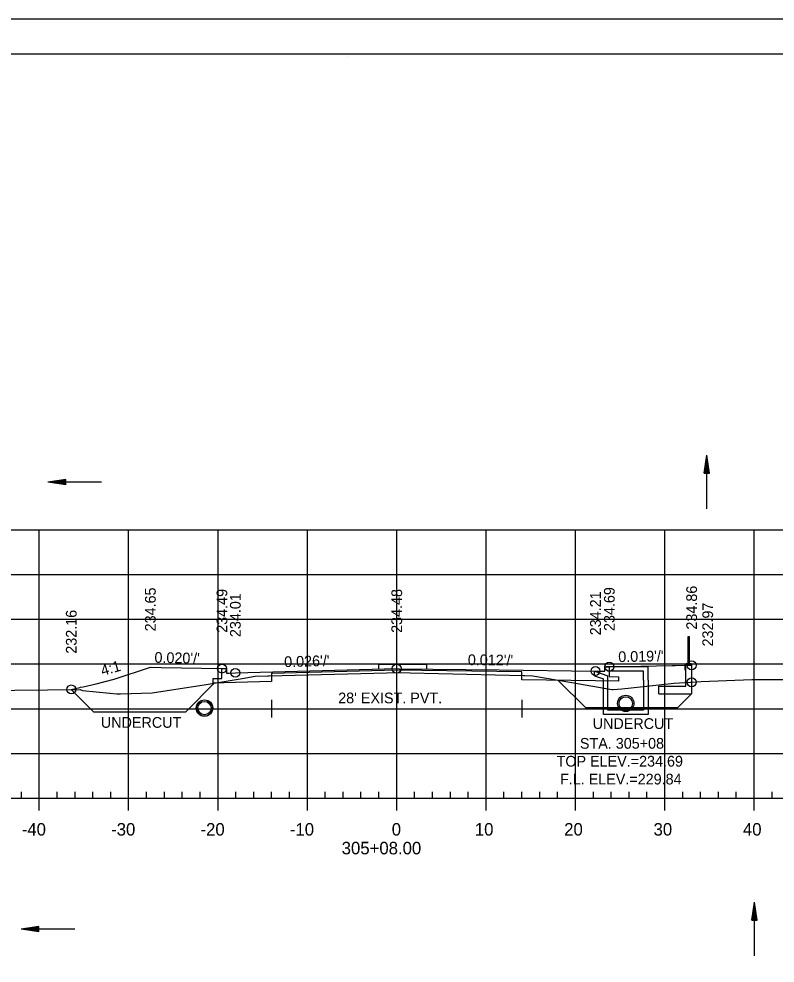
# Model space of a CAD drawing. Extents: x 1386544 to 1388153, y 379785 to 390999.
# Drawn here: x 1387948 to 1388032.6, y 384145.4 to 384251 of the extents above; entities that cross this region are included whole.
import ezdxf

# ---------------------------------------------------------------- set-up
doc = ezdxf.new("R2010")
doc.units = 0
for name, color, linetype in [('Default', 7, 'Continuous'), ('R_Alt Surface', 7, 'Continuous'), ('R_Axis', 7, 'Continuous'), ('R_Axis Annot', 7, 'Continuous'), ('R_Border', 7, 'Continuous'), ('R_Dimension', 7, 'Continuous'), ('R_Exist Surface', 7, 'Continuous'), ('R_Fin Surface', 7, 'Continuous'), ('R_Fin Surface Annot', 7, 'Continuous'), ('R_Grid', 7, 'Continuous'), ('R_No Plot', 7, 'Continuous'), ('R_Proposed Road', 7, 'Continuous'), ('R_Water', 7, 'Continuous'), ('R_Water Annot', 7, 'Continuous')]:
    doc.layers.add(name, color=color, linetype=linetype)

msp = doc.modelspace()

# ---------------------------------------------------------------- linework, layer by layer
at = {"layer": 'Default'}
for p, q in [((1388022.84, 384181.88), (1388022.84, 384178.88)), ((1388023, 384181.88), (1388022.84, 384181.88)), ((1388023, 384178.88), (1388023, 384181.88)), ((1388022.59, 384178.79), (1388022.65, 384178.86)), ((1388022.59, 384176.35), (1388022.59, 384178.79)), ((1388022.65, 384178.86), (1388022.65, 384178.88)), ((1388022.65, 384178.88), (1388023.19, 384178.88)), ((1388022.65, 384178.86), (1388023.19, 384178.86)), ((1388022.92, 384178.88), (1388022.98, 384178.88)), ((1388022.92, 384178.88), (1388023, 384178.88)), ((1388023.19, 384178.88), (1388023.19, 384178.86)), ((1388023.19, 384178.86), (1388023.25, 384178.79)), ((1388023.25, 384178.79), (1388023.25, 384175.51)), ((1388019.59, 384176.35), (1388022.59, 384176.35)), ((1388019.59, 384175.51), (1388019.59, 384176.35)), ((1388019.59, 384175.51), (1388023.25, 384175.51))]:
    msp.add_line(p, q, dxfattribs=at)
msp.add_lwpolyline([(1388022.5, 384178.19), (1388022.59, 384178.19), (1388022.59, 384178.69), (1388022.5, 384178.69), (1388022.5, 384178.19)], dxfattribs=at)
at = {"layer": 'R_Alt Surface'}
for points in [[(1388014.04, 384178.53), (1388014.04, 384177.43), (1388015.08, 384177.41), (1388015.08, 384176.91), (1388012.49, 384176.96), (1388004.25, 384177.06), (1388004.25, 384177.98), (1387990.25, 384178.15), (1387976.25, 384177.78), (1387976.25, 384176.87), (1387972.19, 384176.76), (1387969.69, 384176.71), (1387969.69, 384177.21), (1387970.69, 384177.23), (1387970.69, 384178.33)], [(1387976.25, 384174.84), (1387976.25, 384172.84)], [(1387976.25, 384173.84), (1388004.25, 384173.84)], [(1388004.25, 384174.84), (1388004.25, 384172.84)]]:
    msp.add_lwpolyline(points, dxfattribs=at)
at = {"layer": 'R_Axis'}
for p, q in [((1387948.25, 384163.84), (1387948.25, 384164.54)), ((1387952.25, 384163.84), (1387952.25, 384164.54)), ((1387954.25, 384163.84), (1387954.25, 384164.54)), ((1387956.25, 384163.84), (1387956.25, 384164.54)), ((1387958.25, 384163.84), (1387958.25, 384164.54)), ((1387962.25, 384163.84), (1387962.25, 384164.54)), ((1387964.25, 384163.84), (1387964.25, 384164.54)), ((1387966.25, 384163.84), (1387966.25, 384164.54)), ((1387968.25, 384163.84), (1387968.25, 384164.54)), ((1387972.25, 384163.84), (1387972.25, 384164.54)), ((1387974.25, 384163.84), (1387974.25, 384164.54)), ((1387976.25, 384163.84), (1387976.25, 384164.54)), ((1387978.25, 384163.84), (1387978.25, 384164.54)), ((1387982.25, 384163.84), (1387982.25, 384164.54)), ((1387984.25, 384163.84), (1387984.25, 384164.54)), ((1387986.25, 384163.84), (1387986.25, 384164.54)), ((1387988.25, 384163.84), (1387988.25, 384164.54)), ((1387992.25, 384163.84), (1387992.25, 384164.54)), ((1387994.25, 384163.84), (1387994.25, 384164.54)), ((1387996.25, 384163.84), (1387996.25, 384164.54)), ((1387998.25, 384163.84), (1387998.25, 384164.54)), ((1388002.25, 384163.84), (1388002.25, 384164.54)), ((1388004.25, 384163.84), (1388004.25, 384164.54)), ((1388006.25, 384163.84), (1388006.25, 384164.54)), ((1388008.25, 384163.84), (1388008.25, 384164.54)), ((1388012.25, 384163.84), (1388012.25, 384164.54)), ((1388014.25, 384163.84), (1388014.25, 384164.54)), ((1388016.25, 384163.84), (1388016.25, 384164.54)), ((1388018.25, 384163.84), (1388018.25, 384164.54)), ((1388022.25, 384163.84), (1388022.25, 384164.54)), ((1388024.25, 384163.84), (1388024.25, 384164.54)), ((1388026.25, 384163.84), (1388026.25, 384164.54)), ((1388028.25, 384163.84), (1388028.25, 384164.54)), ((1388032.25, 384163.84), (1388032.25, 384164.54)), ((1387845.25, 384163.84), (1388135.25, 384163.84)), ((1387950.25, 384162.44), (1387950.25, 384163.84)), ((1387960.25, 384162.44), (1387960.25, 384163.84)), ((1387970.25, 384162.44), (1387970.25, 384163.84)), ((1387980.25, 384162.44), (1387980.25, 384163.84)), ((1387990.25, 384162.44), (1387990.25, 384163.84)), ((1388000.25, 384162.44), (1388000.25, 384163.84)), ((1388010.25, 384162.44), (1388010.25, 384163.84)), ((1388020.25, 384162.44), (1388020.25, 384163.84)), ((1388030.25, 384162.44), (1388030.25, 384163.84))]:
    msp.add_line(p, q, dxfattribs=at)
at = {"layer": 'R_Border'}
for p, q in [((1387832.25, 384247.13), (1388148.43, 384247.13)), ((1387984.77, 384246.87), (1387984.77, 384246.87)), ((1387984.77, 384246.87), (1387984.77, 384246.87))]:
    msp.add_line(p, q, dxfattribs=at)
at = {"layer": 'R_Dimension'}
for p, q in [((1388008.32, 384177.01), (1388011.36, 384173.97)), ((1387953.83, 384175.99), (1387956.32, 384173.5)), ((1387969.87, 384176.72), (1387966.66, 384173.5)), ((1388023.25, 384175.51), (1388021.71, 384173.97))]:
    msp.add_line(p, q, dxfattribs=at)
for points in [[(1388011.36, 384173.97), (1388021.71, 384173.97)], [(1387956.32, 384173.5), (1387966.66, 384173.5)]]:
    msp.add_lwpolyline(points, dxfattribs=at)
at = {"layer": 'R_Exist Surface'}
msp.add_lwpolyline([(1387940.16, 384175.85), (1387954.81, 384176), (1387955.07, 384175.88), (1387958.14, 384175.57), (1387958.92, 384175.5), (1387959.35, 384175.51), (1387962.88, 384175.6), (1387968.92, 384176.56), (1387972.97, 384177.23), (1387974.39, 384177.46), (1387975.82, 384177.52), (1387975.99, 384177.53), (1387989.15, 384177.86), (1387990.45, 384177.89), (1387991.75, 384177.86), (1388004.45, 384177.56), (1388004.58, 384177.55), (1388005.47, 384177.51), (1388009.83, 384176.75), (1388014.31, 384175.97), (1388014.47, 384175.98), (1388015.43, 384176.06), (1388020.62, 384176.61), (1388021.31, 384176.69), (1388024.31, 384176.87), (1388029.98, 384177.1), (1388036.21, 384177.09)], dxfattribs=at)
at = {"layer": 'R_Fin Surface'}
msp.add_lwpolyline([(1387953.83, 384175.99), (1387953.83, 384175.99), (1387953.83, 384175.99), (1387954.79, 384176.21), (1387954.88, 384176.23), (1387955.15, 384176.29), (1387956.62, 384176.62), (1387958.63, 384177.15), (1387962.68, 384178.49), (1387963.88, 384178.46), (1387970.69, 384178.33), (1387971.19, 384178.33), (1387971.19, 384178.33), (1387971.19, 384177.83), (1387971.19, 384177.83), (1387971.49, 384177.83), (1387972.19, 384177.85), (1387990.25, 384178.32), (1387990.51, 384178.31), (1387990.52, 384178.31), (1387990.56, 384178.31), (1387990.57, 384178.31), (1388001.72, 384178.17), (1388012.49, 384178.05), (1388012.6, 384178.04), (1388012.61, 384178.04), (1388013.52, 384178.03), (1388013.52, 384178.48), (1388013.52, 384178.53), (1388013.58, 384178.53), (1388014.04, 384178.53), (1388021.08, 384178.66), (1388021.41, 384178.67), (1388022.44, 384178.69), (1388022.73, 384178.69), (1388022.97, 384178.69), (1388023.19, 384178.69), (1388023.25, 384178.69), (1388023.25, 384178.53), (1388023.25, 384176.8)], dxfattribs=at)
at = {"layer": 'R_Grid'}
for p, q in [((1387845.25, 384193.84), (1388135.25, 384193.84)), ((1387950.25, 384163.84), (1387950.25, 384193.84)), ((1387960.25, 384163.84), (1387960.25, 384193.84)), ((1387970.25, 384163.84), (1387970.25, 384193.84)), ((1387980.25, 384163.84), (1387980.25, 384193.84)), ((1387990.25, 384163.84), (1387990.25, 384193.84)), ((1388000.25, 384163.84), (1388000.25, 384193.84)), ((1388010.25, 384163.84), (1388010.25, 384193.84)), ((1388020.25, 384163.84), (1388020.25, 384193.84)), ((1388030.25, 384163.84), (1388030.25, 384193.84)), ((1387845.25, 384188.84), (1388135.25, 384188.84)), ((1387845.25, 384183.84), (1388135.25, 384183.84)), ((1387845.25, 384178.84), (1388135.25, 384178.84)), ((1387845.25, 384173.84), (1388135.25, 384173.84)), ((1387845.25, 384168.84), (1388135.25, 384168.84)), ((1387845.25, 384163.84), (1388135.25, 384163.84))]:
    msp.add_line(p, q, dxfattribs=at)
at = {"layer": 'R_No Plot'}
msp.add_line((1387819.85, 384251.02), (1388153.18, 384251.02), dxfattribs=at)
for points in [[(1387819.84, 384251.02), (1388153.18, 384251.02), (1388153.18, 384037.69), (1387819.84, 384037.69)], [(1388066.17, 384247.13), (1388085.79, 384247.13), (1388085.79, 384237.25), (1388101.9, 384237.25), (1388125.1, 384237.25), (1388125.1, 384212.92), (1388148.43, 384212.92), (1388148.43, 384041.67), (1387832.25, 384041.67), (1387832.25, 384247.13)]]:
    msp.add_lwpolyline(points, close=True, dxfattribs=at)
for centre, radius in [((1388023.25, 384178.69), 0.5), ((1387970.69, 384178.33), 0.5), ((1387972.19, 384177.85), 0.5), ((1387990.25, 384178.32), 0.5), ((1388012.49, 384178.05), 0.5), ((1388014.04, 384178.53), 0.5), ((1388023.25, 384176.8), 0.5), ((1387953.83, 384175.99), 0.5), ((1388015.88, 384174.43), 0.917), ((1387968.73, 384173.9), 0.917), ((1387968.75, 384173.91), 0.917), ((1387968.75, 384173.91), 0.917)]:
    msp.add_circle(centre, radius, dxfattribs=at)
at = {"layer": 'R_Proposed Road'}
for p, q in [((1387988.25, 384178.27), (1387988.25, 384178.77)), ((1387993.63, 384178.77), (1387988.25, 384178.77)), ((1387993.63, 384178.27), (1387993.63, 384178.77))]:
    msp.add_line(p, q, dxfattribs=at)
at = {"layer": 'R_Water'}
for p, q in [((1388024.64, 384200.2), (1388024.94, 384202.2)), ((1388024.64, 384200.2), (1388024.94, 384202.2)), ((1388024.69, 384200.2), (1388024.94, 384201.86)), ((1388024.69, 384200.2), (1388024.94, 384201.86)), ((1388024.74, 384200.2), (1388024.94, 384201.52)), ((1388024.74, 384200.2), (1388024.94, 384201.52)), ((1388024.94, 384196.2), (1388024.94, 384202.2)), ((1388025.24, 384200.2), (1388024.94, 384202.2)), ((1388025.24, 384200.2), (1388024.94, 384202.2)), ((1388025.19, 384200.2), (1388024.94, 384201.86)), ((1388025.19, 384200.2), (1388024.94, 384201.86)), ((1388025.14, 384200.2), (1388024.94, 384201.52)), ((1388025.14, 384200.2), (1388024.94, 384201.52)), ((1388024.79, 384200.2), (1388024.94, 384201.19)), ((1388024.79, 384200.2), (1388024.94, 384201.19)), ((1388024.84, 384200.2), (1388024.94, 384200.85)), ((1388024.84, 384200.2), (1388024.94, 384200.85)), ((1388024.89, 384200.2), (1388024.94, 384200.51)), ((1388024.89, 384200.2), (1388024.94, 384200.51)), ((1388025.09, 384200.2), (1388024.94, 384201.19)), ((1388025.09, 384200.2), (1388024.94, 384201.19)), ((1388025.04, 384200.2), (1388024.94, 384200.85)), ((1388025.04, 384200.2), (1388024.94, 384200.85)), ((1388024.99, 384200.2), (1388024.94, 384200.51)), ((1388024.99, 384200.2), (1388024.94, 384200.51)), ((1387953.21, 384199.5), (1387951.21, 384199.2)), ((1387953.21, 384199.5), (1387951.21, 384199.2)), ((1387957.21, 384199.2), (1387951.21, 384199.2)), ((1387953.21, 384198.9), (1387951.21, 384199.2)), ((1387953.21, 384198.9), (1387951.21, 384199.2)), ((1387953.21, 384199.45), (1387951.54, 384199.2)), ((1387953.21, 384199.45), (1387951.54, 384199.2)), ((1387953.21, 384198.95), (1387951.54, 384199.2)), ((1387953.21, 384198.95), (1387951.54, 384199.2)), ((1387953.21, 384199.4), (1387951.89, 384199.2)), ((1387953.21, 384199.4), (1387951.89, 384199.2)), ((1387953.21, 384199), (1387951.89, 384199.2)), ((1387953.21, 384199), (1387951.89, 384199.2)), ((1387953.21, 384199.35), (1387952.22, 384199.2)), ((1387953.21, 384199.35), (1387952.22, 384199.2)), ((1387953.21, 384199.05), (1387952.22, 384199.2)), ((1387953.21, 384199.05), (1387952.22, 384199.2)), ((1387953.21, 384199.3), (1387952.56, 384199.2)), ((1387953.21, 384199.3), (1387952.56, 384199.2)), ((1387953.21, 384199.1), (1387952.56, 384199.2)), ((1387953.21, 384199.1), (1387952.56, 384199.2)), ((1387953.21, 384199.24), (1387952.89, 384199.2)), ((1387953.21, 384199.24), (1387952.89, 384199.2)), ((1387953.21, 384199.15), (1387952.89, 384199.2)), ((1387953.21, 384199.15), (1387952.89, 384199.2)), ((1387953.21, 384198.9), (1387953.21, 384199.5)), ((1387953.21, 384198.9), (1387953.21, 384199.5)), ((1388024.64, 384200.2), (1388025.24, 384200.2)), ((1388024.64, 384200.2), (1388025.24, 384200.2)), ((1388013.55, 384178.36), (1388013.63, 384178.53)), ((1388013.55, 384178.36), (1388013.88, 384178.03)), ((1388018.38, 384178.53), (1388013.63, 384178.53)), ((1388018.38, 384177.03), (1388018.38, 384178.53)), ((1388012.38, 384178.05), (1388013.88, 384177.53)), ((1388012.38, 384177.52), (1388013.38, 384177.17)), ((1388013.38, 384177.03), (1388013.38, 384177.17)), ((1388017.88, 384178.03), (1388013.88, 384178.03)), ((1388013.88, 384177.03), (1388013.88, 384177.53)), ((1388017.88, 384177.03), (1388017.88, 384178.03)), ((1388030, 384150.18), (1388030.3, 384152.18)), ((1388030, 384150.18), (1388030.3, 384152.18)), ((1388030.05, 384150.18), (1388030.3, 384151.85)), ((1388030.05, 384150.18), (1388030.3, 384151.85)), ((1388030.3, 384146.18), (1388030.3, 384152.18)), ((1388030.6, 384150.18), (1388030.3, 384152.18)), ((1388030.6, 384150.18), (1388030.3, 384152.18)), ((1388030.55, 384150.18), (1388030.3, 384151.85)), ((1388030.55, 384150.18), (1388030.3, 384151.85)), ((1388030.1, 384150.18), (1388030.3, 384151.5)), ((1388030.1, 384150.18), (1388030.3, 384151.5)), ((1388030.15, 384150.18), (1388030.3, 384151.17)), ((1388030.15, 384150.18), (1388030.3, 384151.17)), ((1388030.2, 384150.18), (1388030.3, 384150.83)), ((1388030.2, 384150.18), (1388030.3, 384150.83)), ((1388030.5, 384150.18), (1388030.3, 384151.5)), ((1388030.5, 384150.18), (1388030.3, 384151.5)), ((1388030.45, 384150.18), (1388030.3, 384151.17)), ((1388030.45, 384150.18), (1388030.3, 384151.17)), ((1388030.4, 384150.18), (1388030.3, 384150.83)), ((1388030.4, 384150.18), (1388030.3, 384150.83)), ((1388030, 384150.18), (1388030.6, 384150.18)), ((1388030, 384150.18), (1388030.6, 384150.18)), ((1388030.25, 384150.18), (1388030.3, 384150.5)), ((1388030.25, 384150.18), (1388030.3, 384150.5)), ((1388030.35, 384150.18), (1388030.3, 384150.5)), ((1388030.35, 384150.18), (1388030.3, 384150.5)), ((1387950.21, 384149.48), (1387948.21, 384149.18)), ((1387950.21, 384149.48), (1387948.21, 384149.18)), ((1387954.21, 384149.18), (1387948.21, 384149.18)), ((1387950.21, 384148.88), (1387948.21, 384149.18)), ((1387950.21, 384148.88), (1387948.21, 384149.18)), ((1387950.21, 384149.43), (1387948.54, 384149.18)), ((1387950.21, 384149.43), (1387948.54, 384149.18)), ((1387950.21, 384148.93), (1387948.54, 384149.18)), ((1387950.21, 384148.93), (1387948.54, 384149.18)), ((1387950.21, 384149.38), (1387948.89, 384149.18)), ((1387950.21, 384149.38), (1387948.89, 384149.18)), ((1387950.21, 384148.98), (1387948.89, 384149.18)), ((1387950.21, 384148.98), (1387948.89, 384149.18)), ((1387950.21, 384149.33), (1387949.22, 384149.18)), ((1387950.21, 384149.33), (1387949.22, 384149.18)), ((1387950.21, 384149.03), (1387949.22, 384149.18)), ((1387950.21, 384149.03), (1387949.22, 384149.18)), ((1387950.21, 384149.28), (1387949.56, 384149.18)), ((1387950.21, 384149.28), (1387949.56, 384149.18)), ((1387950.21, 384149.08), (1387949.56, 384149.18)), ((1387950.21, 384149.08), (1387949.56, 384149.18)), ((1387950.21, 384149.23), (1387949.89, 384149.18)), ((1387950.21, 384149.23), (1387949.89, 384149.18)), ((1387950.21, 384149.13), (1387949.89, 384149.18)), ((1387950.21, 384149.13), (1387949.89, 384149.18)), ((1387950.21, 384148.88), (1387950.21, 384149.48)), ((1387950.21, 384148.88), (1387950.21, 384149.48))]:
    msp.add_line(p, q, dxfattribs=at)
for points in [[(1388012.38, 384177.52), (1388012.38, 384178.05)], [(1388018.38, 384177.03), (1388018.38, 384173.18), (1388015.88, 384173.18), (1388013.38, 384173.18), (1388013.38, 384177.03)], [(1388017.88, 384177.03), (1388017.88, 384173.68), (1388015.88, 384173.68), (1388013.88, 384173.68), (1388013.88, 384177.03)]]:
    msp.add_lwpolyline(points, dxfattribs=at)
for centre in [(1388015.88, 384174.43), (1387968.73, 384173.9), (1387968.75, 384173.91), (1387968.75, 384173.91)]:
    msp.add_circle(centre, 0.75, dxfattribs=at)

# ---------------------------------------------------------------- texts
at = {"layer": 'R_Axis Annot'}
for s, p in [('-40', (1387948.29, 384159.64)), ('-30', (1387958.29, 384159.64)), ('-20', (1387968.29, 384159.64)), ('-10', (1387978.29, 384159.64)), ('0', (1387989.69, 384159.64)), ('10', (1387998.99, 384159.64)), ('20', (1388008.99, 384159.64)), ('30', (1388018.99, 384159.64)), ('40', (1388028.99, 384159.64)), ('305+08.00', (1387984.09, 384157.54))]:
    msp.add_text(s, height=1.4, dxfattribs=at).set_placement(p)
at = {"layer": 'R_Dimension'}
for p in [(1387957.14, 384171.7), (1388012.18, 384171.57)]:
    msp.add_text('UNDERCUT', height=1.2, dxfattribs=at).set_placement(p)
at = {"layer": 'R_Fin Surface Annot'}
for s, rotation, p in [('234.65', 90, (1387963.28, 384182.49)), ('234.49', 90, (1387971.29, 384182.33)), ('234.01', 90, (1387972.79, 384181.85)), ('234.48', 90, (1387990.85, 384182.32)), ('234.21', 90, (1388013.09, 384182.05)), ('234.69', 90, (1388014.64, 384182.53)), ('234.86', 90, (1388023.85, 384182.69)), ('232.97', 90, (1388025.65, 384180.8)), ('232.16', 90, (1387954.43, 384179.99)), ("0.020'/'", 358.846, (1387963.13, 384178.98)), ("0.019'/'", 1.1151, (1388015.05, 384179.05)), ('4:1', 15.7383, (1387957.32, 384177.5)), ("0.026'/'", 1.4972, (1387977.67, 384178.49)), ("0.012'/'", 359.3011, (1387998.2, 384178.72))]:
    msp.add_text(s, height=1.2, rotation=rotation, dxfattribs=at).set_placement(p)
at = {"layer": 'R_No Plot'}
for p in [(1387962.63, 384178.44), (1388022.39, 384178.64)]:
    msp.add_text('+', height=0.1, dxfattribs=at).set_placement(p)
at = {"layer": 'R_Water'}
msp.add_text("28' EXIST. PVT.", height=1.2, dxfattribs=at).set_placement((1387983.7, 384174.44))
at = {"layer": 'R_Water Annot'}
for s, p in [('STA. 305+08', (1388010.75, 384169.36)), ('TOP ELEV.=234.69', (1388008.14, 384167.36)), ('F.L. ELEV.=229.84', (1388008.52, 384165.36))]:
    msp.add_text(s, height=1.2, dxfattribs=at).set_placement(p)

doc.saveas('drawing.dxf')
